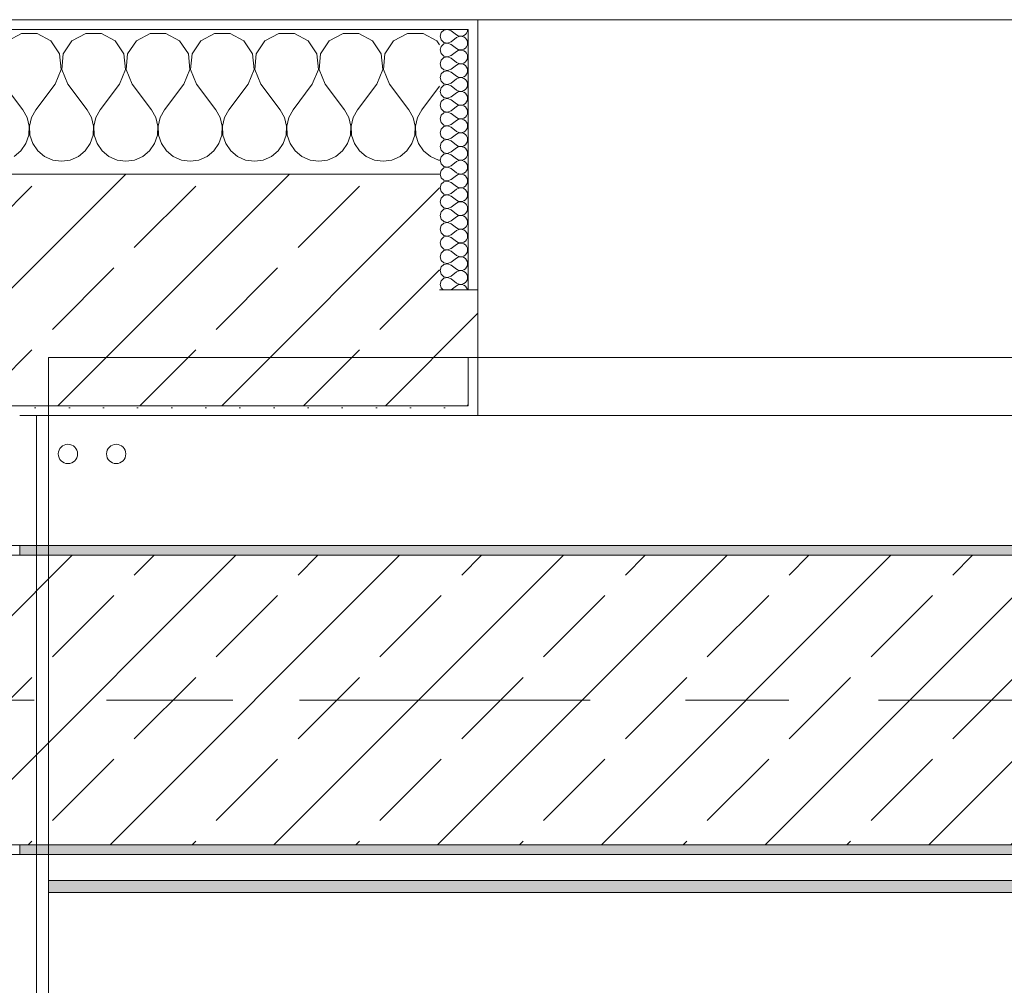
# Model space of a CAD drawing. Header units: metres. Extents: x -3.6 to 84.5, y -11 to 16.8.
# Tile 334 of 361: x 51.1 to 52.1, y 12.9 to 13.9. Entities that reach past the tile are written whole.
import ezdxf

# ---------------------------------------------------------------- set-up
doc = ezdxf.new("R2010")
doc.units = ezdxf.units.M
doc.header["$MEASUREMENT"] = 0
doc.linetypes.add('Achse', pattern=[0.2, 0.1, -0.05, 0, -0.05])
doc.linetypes.add('Strichlinie doppelt', pattern=[0.546806, 0.264583, -0.105833, 0.070556, -0.105833])
for name, color, linetype in [('451 - Universal.Achsen Raster', 7, 'Continuous'), ('604 - Struktur.Wand Aussen', 7, 'Continuous'), ('608 - Struktur.Träger', 7, 'Continuous'), ('801 - HKLSE.Heizung_ Klima_ Lüftung', 7, 'Continuous'), ('Neubau_606 - Struktur.Wand Innen Ausbau', 7, 'Continuous'), ('Neubau_653 - Abdeckung.TB Verkofferung', 7, 'Continuous')]:
    doc.layers.add(name, color=color, linetype=linetype)
pattern_1 = [(45, (0, 0), (-0.01767767, 0.01767767), [0, -0.025])]
pattern_2 = [(0, (0, 0), (0, 0.08660254), [0, -0.05]), (0, (0.025, 0.0433), (0, 0.08660254), [0, -0.05])]
pattern_3 = [(45, (0, 0), (-0.08485281, 0.08485281), []), (45, (-0.04243, 0.04243), (-0.08485281, 0.08485281), [0.09, -0.03])]

# ---------------------------------------------------------------- blocks, each defined once
blk = doc.blocks.new('*X30')
at = {"layer": '604 - Struktur.Wand Aussen', "color": 7, "linetype": 'Continuous', "lineweight": 5}
for p, q in [((51.0919, 13.8407), (51.0776, 13.833)), ((51.1081, 13.8407), (51.0919, 13.8407)), ((51.1224, 13.833), (51.1081, 13.8407)), ((51.1585, 13.8407), (51.1442, 13.833)), ((51.1748, 13.8407), (51.1585, 13.8407)), ((51.1891, 13.833), (51.1748, 13.8407)), ((51.2252, 13.8407), (51.2109, 13.833)), ((51.2415, 13.8407), (51.2252, 13.8407)), ((51.2558, 13.833), (51.2415, 13.8407)), ((51.2919, 13.8407), (51.2776, 13.833)), ((51.3081, 13.8407), (51.2919, 13.8407)), ((51.3224, 13.833), (51.3081, 13.8407)), ((51.3585, 13.8407), (51.3442, 13.833)), ((51.3748, 13.8407), (51.3585, 13.8407)), ((51.3891, 13.833), (51.3748, 13.8407)), ((51.4252, 13.8407), (51.4109, 13.833)), ((51.4415, 13.8407), (51.4252, 13.8407)), ((51.4558, 13.833), (51.4415, 13.8407)), ((51.4919, 13.8407), (51.4776, 13.833)), ((51.5081, 13.8407), (51.4919, 13.8407)), ((51.5224, 13.833), (51.5081, 13.8407)), ((51.1314, 13.8195), (51.1224, 13.833)), ((51.1442, 13.833), (51.1352, 13.8195)), ((51.1981, 13.8195), (51.1891, 13.833)), ((51.2109, 13.833), (51.2019, 13.8195)), ((51.2648, 13.8195), (51.2558, 13.833)), ((51.2776, 13.833), (51.2686, 13.8195)), ((51.3314, 13.8195), (51.3224, 13.833)), ((51.3442, 13.833), (51.3352, 13.8195)), ((51.3981, 13.8195), (51.3891, 13.833)), ((51.4109, 13.833), (51.4019, 13.8195)), ((51.4648, 13.8195), (51.4558, 13.833)), ((51.4776, 13.833), (51.4686, 13.8195)), ((51.525, 13.8291), (51.5224, 13.833)), ((51.133, 13.8033), (51.1314, 13.8195)), ((51.1352, 13.8195), (51.1337, 13.8033)), ((51.1996, 13.8033), (51.1981, 13.8195)), ((51.2019, 13.8195), (51.2004, 13.8033)), ((51.2663, 13.8033), (51.2648, 13.8195)), ((51.2686, 13.8195), (51.267, 13.8033)), ((51.333, 13.8033), (51.3314, 13.8195)), ((51.3352, 13.8195), (51.3337, 13.8033)), ((51.3996, 13.8033), (51.3981, 13.8195)), ((51.4019, 13.8195), (51.4004, 13.8033)), ((51.4663, 13.8033), (51.4648, 13.8195)), ((51.4686, 13.8195), (51.467, 13.8033)), ((51.1267, 13.7883), (51.133, 13.8033)), ((51.1337, 13.8033), (51.14, 13.7883)), ((51.1933, 13.7883), (51.1996, 13.8033)), ((51.2004, 13.8033), (51.2067, 13.7883)), ((51.26, 13.7883), (51.2663, 13.8033)), ((51.267, 13.8033), (51.2733, 13.7883)), ((51.3267, 13.7883), (51.333, 13.8033)), ((51.3337, 13.8033), (51.34, 13.7883)), ((51.3933, 13.7883), (51.3996, 13.8033)), ((51.4004, 13.8033), (51.4067, 13.7883)), ((51.46, 13.7883), (51.4663, 13.8033)), ((51.467, 13.8033), (51.4733, 13.7883)), ((51.0733, 13.7883), (51.0933, 13.7617)), ((51.1267, 13.7883), (51.1067, 13.7617)), ((51.14, 13.7883), (51.16, 13.7617)), ((51.1933, 13.7883), (51.1733, 13.7617)), ((51.2067, 13.7883), (51.2267, 13.7617)), ((51.26, 13.7883), (51.24, 13.7617)), ((51.2733, 13.7883), (51.2933, 13.7617)), ((51.3267, 13.7883), (51.3067, 13.7617)), ((51.34, 13.7883), (51.36, 13.7617)), ((51.3933, 13.7883), (51.3733, 13.7617)), ((51.4067, 13.7883), (51.4267, 13.7617)), ((51.46, 13.7883), (51.44, 13.7617)), ((51.4733, 13.7883), (51.4933, 13.7617)), ((51.525, 13.7861), (51.5067, 13.7617)), ((51.0978, 13.7536), (51.0933, 13.7617)), ((51.1067, 13.7617), (51.1022, 13.7536)), ((51.1645, 13.7536), (51.16, 13.7617)), ((51.1733, 13.7617), (51.1689, 13.7536)), ((51.2311, 13.7536), (51.2267, 13.7617)), ((51.24, 13.7617), (51.2355, 13.7536)), ((51.2978, 13.7536), (51.2933, 13.7617)), ((51.3067, 13.7617), (51.3022, 13.7536)), ((51.3645, 13.7536), (51.36, 13.7617)), ((51.3733, 13.7617), (51.3689, 13.7536)), ((51.4311, 13.7536), (51.4267, 13.7617)), ((51.44, 13.7617), (51.4355, 13.7536)), ((51.4978, 13.7536), (51.4933, 13.7617)), ((51.5067, 13.7617), (51.5022, 13.7536)), ((51.0999, 13.7447), (51.0978, 13.7536)), ((51.1022, 13.7536), (51.1001, 13.7447)), ((51.1665, 13.7447), (51.1645, 13.7536)), ((51.1689, 13.7536), (51.1668, 13.7447)), ((51.2332, 13.7447), (51.2311, 13.7536)), ((51.2355, 13.7536), (51.2335, 13.7447)), ((51.2999, 13.7447), (51.2978, 13.7536)), ((51.3022, 13.7536), (51.3001, 13.7447)), ((51.3665, 13.7447), (51.3645, 13.7536)), ((51.3689, 13.7536), (51.3668, 13.7447)), ((51.4332, 13.7447), (51.4311, 13.7536)), ((51.4355, 13.7536), (51.4335, 13.7447)), ((51.4999, 13.7447), (51.4978, 13.7536)), ((51.5022, 13.7536), (51.5001, 13.7447)), ((51.0994, 13.7355), (51.0999, 13.7447)), ((51.1001, 13.7447), (51.1006, 13.7355)), ((51.1661, 13.7355), (51.1665, 13.7447)), ((51.1668, 13.7447), (51.1672, 13.7355)), ((51.2328, 13.7355), (51.2332, 13.7447)), ((51.2335, 13.7447), (51.2339, 13.7355)), ((51.2994, 13.7355), (51.2999, 13.7447)), ((51.3001, 13.7447), (51.3006, 13.7355)), ((51.3661, 13.7355), (51.3665, 13.7447)), ((51.3668, 13.7447), (51.3672, 13.7355)), ((51.4328, 13.7355), (51.4332, 13.7447)), ((51.4335, 13.7447), (51.4339, 13.7355)), ((51.4994, 13.7355), (51.4999, 13.7447)), ((51.5001, 13.7447), (51.5006, 13.7355)), ((51.0913, 13.7192), (51.0965, 13.7268)), ((51.0965, 13.7268), (51.0994, 13.7355)), ((51.1006, 13.7355), (51.1035, 13.7268)), ((51.1035, 13.7268), (51.1087, 13.7192)), ((51.1579, 13.7192), (51.1631, 13.7268)), ((51.1631, 13.7268), (51.1661, 13.7355)), ((51.1672, 13.7355), (51.1702, 13.7268)), ((51.1702, 13.7268), (51.1754, 13.7192)), ((51.2246, 13.7192), (51.2298, 13.7268)), ((51.2298, 13.7268), (51.2328, 13.7355)), ((51.2339, 13.7355), (51.2369, 13.7268)), ((51.2369, 13.7268), (51.2421, 13.7192)), ((51.2913, 13.7192), (51.2965, 13.7268)), ((51.2965, 13.7268), (51.2994, 13.7355)), ((51.3006, 13.7355), (51.3035, 13.7268)), ((51.3035, 13.7268), (51.3087, 13.7192)), ((51.3579, 13.7192), (51.3631, 13.7268)), ((51.3631, 13.7268), (51.3661, 13.7355)), ((51.3672, 13.7355), (51.3702, 13.7268)), ((51.3702, 13.7268), (51.3754, 13.7192)), ((51.4246, 13.7192), (51.4298, 13.7268)), ((51.4298, 13.7268), (51.4328, 13.7355)), ((51.4339, 13.7355), (51.4369, 13.7268)), ((51.4369, 13.7268), (51.4421, 13.7192)), ((51.4913, 13.7192), (51.4965, 13.7268)), ((51.4965, 13.7268), (51.4994, 13.7355)), ((51.5006, 13.7355), (51.5035, 13.7268)), ((51.5035, 13.7268), (51.5087, 13.7192)), ((51.0842, 13.7133), (51.0913, 13.7192)), ((51.1087, 13.7192), (51.1158, 13.7133)), ((51.1509, 13.7133), (51.1579, 13.7192)), ((51.1754, 13.7192), (51.1825, 13.7133)), ((51.2175, 13.7133), (51.2246, 13.7192)), ((51.2421, 13.7192), (51.2491, 13.7133)), ((51.2842, 13.7133), (51.2913, 13.7192)), ((51.3087, 13.7192), (51.3158, 13.7133)), ((51.3509, 13.7133), (51.3579, 13.7192)), ((51.3754, 13.7192), (51.3825, 13.7133)), ((51.4175, 13.7133), (51.4246, 13.7192)), ((51.4421, 13.7192), (51.4491, 13.7133)), ((51.4842, 13.7133), (51.4913, 13.7192)), ((51.5087, 13.7192), (51.5158, 13.7133)), ((51.1158, 13.7133), (51.1242, 13.7096)), ((51.1242, 13.7096), (51.1333, 13.7083)), ((51.1333, 13.7083), (51.1424, 13.7096)), ((51.1424, 13.7096), (51.1509, 13.7133)), ((51.1825, 13.7133), (51.1909, 13.7096)), ((51.1909, 13.7096), (51.2, 13.7083)), ((51.2, 13.7083), (51.2091, 13.7096)), ((51.2091, 13.7096), (51.2175, 13.7133)), ((51.2491, 13.7133), (51.2576, 13.7096)), ((51.2576, 13.7096), (51.2667, 13.7083)), ((51.2667, 13.7083), (51.2758, 13.7096)), ((51.2758, 13.7096), (51.2842, 13.7133)), ((51.3158, 13.7133), (51.3242, 13.7096)), ((51.3242, 13.7096), (51.3333, 13.7083)), ((51.3333, 13.7083), (51.3424, 13.7096)), ((51.3424, 13.7096), (51.3509, 13.7133)), ((51.3825, 13.7133), (51.3909, 13.7096)), ((51.3909, 13.7096), (51.4, 13.7083)), ((51.4, 13.7083), (51.4091, 13.7096)), ((51.4091, 13.7096), (51.4175, 13.7133)), ((51.4491, 13.7133), (51.4576, 13.7096)), ((51.4576, 13.7096), (51.4667, 13.7083)), ((51.4667, 13.7083), (51.4758, 13.7096)), ((51.4758, 13.7096), (51.4842, 13.7133)), ((51.5158, 13.7133), (51.5242, 13.7096)), ((51.5242, 13.7096), (51.525, 13.7095))]:
    blk.add_line(p, q, dxfattribs=at)
blk = doc.blocks.new('*X60')
at = {"layer": '604 - Struktur.Wand Aussen', "color": 7, "linetype": 'Continuous', "lineweight": 5}
for p, q in [((51.5268, 13.8416), (51.5257, 13.8379)), ((51.5297, 13.8442), (51.5268, 13.8416)), ((51.5335, 13.845), (51.5297, 13.8442)), ((51.5371, 13.8436), (51.5335, 13.845)), ((51.5371, 13.8436), (51.5429, 13.8393)), ((51.5429, 13.8393), (51.5446, 13.8383)), ((51.5485, 13.838), (51.5503, 13.8386)), ((51.5503, 13.8386), (51.552, 13.8397)), ((51.552, 13.8397), (51.5532, 13.8412)), ((51.5532, 13.8412), (51.554, 13.843)), ((51.554, 13.843), (51.5543, 13.845)), ((51.5257, 13.8379), (51.5268, 13.8341)), ((51.5268, 13.8341), (51.5297, 13.8315)), ((51.5297, 13.83), (51.5268, 13.8273)), ((51.5297, 13.8315), (51.5335, 13.8307)), ((51.5335, 13.8307), (51.5297, 13.83)), ((51.5335, 13.8307), (51.5371, 13.8321)), ((51.5371, 13.8293), (51.5335, 13.8307)), ((51.5371, 13.8321), (51.5429, 13.8364)), ((51.5371, 13.8293), (51.5429, 13.825)), ((51.5446, 13.8374), (51.5429, 13.8364)), ((51.5446, 13.8383), (51.5465, 13.8379)), ((51.5465, 13.8378), (51.5446, 13.8374)), ((51.5465, 13.8379), (51.5485, 13.838)), ((51.5485, 13.8377), (51.5465, 13.8378)), ((51.5503, 13.8371), (51.5485, 13.8377)), ((51.552, 13.836), (51.5503, 13.8371)), ((51.5532, 13.8345), (51.552, 13.836)), ((51.554, 13.8327), (51.5532, 13.8345)), ((51.5532, 13.827), (51.554, 13.8288)), ((51.5543, 13.8307), (51.554, 13.8327)), ((51.554, 13.8288), (51.5543, 13.8307)), ((51.5268, 13.8273), (51.5257, 13.8236)), ((51.5257, 13.8236), (51.5268, 13.8198)), ((51.5268, 13.8198), (51.5297, 13.8172)), ((51.5371, 13.8179), (51.5429, 13.8221)), ((51.5429, 13.825), (51.5446, 13.824)), ((51.5446, 13.8231), (51.5429, 13.8221)), ((51.5446, 13.824), (51.5465, 13.8236)), ((51.5465, 13.8235), (51.5446, 13.8231)), ((51.5465, 13.8236), (51.5485, 13.8237)), ((51.5485, 13.8234), (51.5465, 13.8235)), ((51.5485, 13.8237), (51.5503, 13.8243)), ((51.5503, 13.8228), (51.5485, 13.8234)), ((51.5503, 13.8243), (51.552, 13.8254)), ((51.552, 13.8217), (51.5503, 13.8228)), ((51.552, 13.8254), (51.5532, 13.827)), ((51.5532, 13.8202), (51.552, 13.8217)), ((51.554, 13.8184), (51.5532, 13.8202)), ((51.5543, 13.8164), (51.554, 13.8184)), ((51.5268, 13.813), (51.5257, 13.8093)), ((51.5257, 13.8093), (51.5268, 13.8055)), ((51.5297, 13.8157), (51.5268, 13.813)), ((51.5297, 13.8172), (51.5335, 13.8165)), ((51.5335, 13.8164), (51.5297, 13.8157)), ((51.5335, 13.8165), (51.5371, 13.8179)), ((51.5371, 13.815), (51.5335, 13.8164)), ((51.5371, 13.815), (51.5429, 13.8107)), ((51.5429, 13.8107), (51.5446, 13.8098)), ((51.5446, 13.8088), (51.5429, 13.8079)), ((51.5446, 13.8098), (51.5465, 13.8093)), ((51.5465, 13.8093), (51.5446, 13.8088)), ((51.5465, 13.8093), (51.5485, 13.8094)), ((51.5485, 13.8092), (51.5465, 13.8093)), ((51.5485, 13.8094), (51.5503, 13.81)), ((51.5503, 13.8085), (51.5485, 13.8092)), ((51.5503, 13.81), (51.552, 13.8112)), ((51.552, 13.8074), (51.5503, 13.8085)), ((51.552, 13.8112), (51.5532, 13.8127)), ((51.5532, 13.8127), (51.554, 13.8145)), ((51.554, 13.8145), (51.5543, 13.8164)), ((51.5268, 13.7988), (51.5257, 13.795)), ((51.5268, 13.8055), (51.5297, 13.8029)), ((51.5297, 13.8014), (51.5268, 13.7988)), ((51.5297, 13.8029), (51.5335, 13.8022)), ((51.5335, 13.8021), (51.5297, 13.8014)), ((51.5335, 13.8022), (51.5371, 13.8036)), ((51.5371, 13.8007), (51.5335, 13.8021)), ((51.5371, 13.8036), (51.5429, 13.8079)), ((51.5371, 13.8007), (51.5429, 13.7964)), ((51.5532, 13.8059), (51.552, 13.8074)), ((51.552, 13.7969), (51.5532, 13.7984)), ((51.554, 13.8041), (51.5532, 13.8059)), ((51.5532, 13.7984), (51.554, 13.8002)), ((51.5543, 13.8021), (51.554, 13.8041)), ((51.554, 13.8002), (51.5543, 13.8021)), ((51.5257, 13.795), (51.5268, 13.7912)), ((51.5268, 13.7912), (51.5297, 13.7886)), ((51.5297, 13.7886), (51.5335, 13.7879)), ((51.5335, 13.7878), (51.5297, 13.7871)), ((51.5335, 13.7879), (51.5371, 13.7893)), ((51.5371, 13.7864), (51.5335, 13.7878)), ((51.5371, 13.7893), (51.5429, 13.7936)), ((51.5429, 13.7964), (51.5446, 13.7955)), ((51.5446, 13.7945), (51.5429, 13.7936)), ((51.5446, 13.7955), (51.5465, 13.795)), ((51.5465, 13.795), (51.5446, 13.7945)), ((51.5465, 13.795), (51.5485, 13.7951)), ((51.5485, 13.7949), (51.5465, 13.795)), ((51.5485, 13.7951), (51.5503, 13.7958)), ((51.5503, 13.7942), (51.5485, 13.7949)), ((51.5503, 13.7958), (51.552, 13.7969)), ((51.552, 13.7931), (51.5503, 13.7942)), ((51.5532, 13.7916), (51.552, 13.7931)), ((51.554, 13.7898), (51.5532, 13.7916)), ((51.5543, 13.7879), (51.554, 13.7898)), ((51.554, 13.7859), (51.5543, 13.7879)), ((51.5268, 13.7845), (51.5257, 13.7807)), ((51.5257, 13.7807), (51.5268, 13.777)), ((51.5297, 13.7871), (51.5268, 13.7845)), ((51.5371, 13.7864), (51.5429, 13.7821)), ((51.5371, 13.775), (51.5429, 13.7793)), ((51.5429, 13.7821), (51.5446, 13.7812)), ((51.5446, 13.7802), (51.5429, 13.7793)), ((51.5446, 13.7812), (51.5465, 13.7807)), ((51.5465, 13.7807), (51.5446, 13.7802)), ((51.5465, 13.7807), (51.5485, 13.7808)), ((51.5485, 13.7806), (51.5465, 13.7807)), ((51.5485, 13.7808), (51.5503, 13.7815)), ((51.5503, 13.78), (51.5485, 13.7806)), ((51.5503, 13.7815), (51.552, 13.7826)), ((51.552, 13.7788), (51.5503, 13.78)), ((51.552, 13.7826), (51.5532, 13.7841)), ((51.5532, 13.7773), (51.552, 13.7788)), ((51.5532, 13.7841), (51.554, 13.7859)), ((51.5268, 13.7702), (51.5257, 13.7664)), ((51.5268, 13.777), (51.5297, 13.7743)), ((51.5297, 13.7728), (51.5268, 13.7702)), ((51.5297, 13.7743), (51.5335, 13.7736)), ((51.5335, 13.7735), (51.5297, 13.7728)), ((51.5335, 13.7736), (51.5371, 13.775)), ((51.5371, 13.7721), (51.5335, 13.7735)), ((51.5371, 13.7721), (51.5429, 13.7679)), ((51.5429, 13.7679), (51.5446, 13.7669)), ((51.5485, 13.7666), (51.5503, 13.7672)), ((51.5503, 13.7672), (51.552, 13.7683)), ((51.552, 13.7683), (51.5532, 13.7698)), ((51.554, 13.7755), (51.5532, 13.7773)), ((51.5532, 13.7698), (51.554, 13.7716)), ((51.5543, 13.7736), (51.554, 13.7755)), ((51.554, 13.7716), (51.5543, 13.7736)), ((51.5257, 13.7664), (51.5268, 13.7627)), ((51.5268, 13.7627), (51.5297, 13.76)), ((51.5297, 13.7585), (51.5268, 13.7559)), ((51.5297, 13.76), (51.5335, 13.7593)), ((51.5335, 13.7593), (51.5297, 13.7585)), ((51.5335, 13.7593), (51.5371, 13.7607)), ((51.5371, 13.7579), (51.5335, 13.7593)), ((51.5371, 13.7607), (51.5429, 13.765)), ((51.5371, 13.7579), (51.5429, 13.7536)), ((51.5446, 13.766), (51.5429, 13.765)), ((51.5446, 13.7669), (51.5465, 13.7665)), ((51.5465, 13.7664), (51.5446, 13.766)), ((51.5465, 13.7665), (51.5485, 13.7666)), ((51.5485, 13.7663), (51.5465, 13.7664)), ((51.5503, 13.7657), (51.5485, 13.7663)), ((51.552, 13.7646), (51.5503, 13.7657)), ((51.5532, 13.763), (51.552, 13.7646)), ((51.554, 13.7612), (51.5532, 13.763)), ((51.5532, 13.7555), (51.554, 13.7573)), ((51.5543, 13.7593), (51.554, 13.7612)), ((51.554, 13.7573), (51.5543, 13.7593)), ((51.5268, 13.7559), (51.5257, 13.7521)), ((51.5257, 13.7521), (51.5268, 13.7484)), ((51.5268, 13.7484), (51.5297, 13.7458)), ((51.5371, 13.7464), (51.5429, 13.7507)), ((51.5429, 13.7536), (51.5446, 13.7526)), ((51.5446, 13.7517), (51.5429, 13.7507)), ((51.5446, 13.7526), (51.5465, 13.7522)), ((51.5465, 13.7521), (51.5446, 13.7517)), ((51.5465, 13.7522), (51.5485, 13.7523)), ((51.5485, 13.752), (51.5465, 13.7521)), ((51.5485, 13.7523), (51.5503, 13.7529)), ((51.5503, 13.7514), (51.5485, 13.752)), ((51.5503, 13.7529), (51.552, 13.754)), ((51.552, 13.7503), (51.5503, 13.7514)), ((51.552, 13.754), (51.5532, 13.7555)), ((51.5532, 13.7488), (51.552, 13.7503)), ((51.554, 13.747), (51.5532, 13.7488)), ((51.5543, 13.745), (51.554, 13.747)), ((51.5268, 13.7416), (51.5257, 13.7379)), ((51.5257, 13.7379), (51.5268, 13.7341)), ((51.5297, 13.7442), (51.5268, 13.7416)), ((51.5297, 13.7458), (51.5335, 13.745)), ((51.5335, 13.745), (51.5297, 13.7442)), ((51.5335, 13.745), (51.5371, 13.7464)), ((51.5371, 13.7436), (51.5335, 13.745)), ((51.5371, 13.7436), (51.5429, 13.7393)), ((51.5429, 13.7393), (51.5446, 13.7383)), ((51.5446, 13.7374), (51.5429, 13.7364)), ((51.5446, 13.7383), (51.5465, 13.7379)), ((51.5465, 13.7378), (51.5446, 13.7374)), ((51.5465, 13.7379), (51.5485, 13.738)), ((51.5485, 13.7377), (51.5465, 13.7378)), ((51.5485, 13.738), (51.5503, 13.7386)), ((51.5503, 13.7371), (51.5485, 13.7377)), ((51.5503, 13.7386), (51.552, 13.7397)), ((51.552, 13.736), (51.5503, 13.7371)), ((51.552, 13.7397), (51.5532, 13.7412)), ((51.5532, 13.7412), (51.554, 13.743)), ((51.554, 13.743), (51.5543, 13.745)), ((51.5268, 13.7273), (51.5257, 13.7236)), ((51.5268, 13.7341), (51.5297, 13.7315)), ((51.5297, 13.73), (51.5268, 13.7273)), ((51.5297, 13.7315), (51.5335, 13.7307)), ((51.5335, 13.7307), (51.5297, 13.73)), ((51.5335, 13.7307), (51.5371, 13.7321)), ((51.5371, 13.7293), (51.5335, 13.7307)), ((51.5371, 13.7321), (51.5429, 13.7364)), ((51.5371, 13.7293), (51.5429, 13.725)), ((51.5532, 13.7345), (51.552, 13.736)), ((51.552, 13.7254), (51.5532, 13.727)), ((51.554, 13.7327), (51.5532, 13.7345)), ((51.5532, 13.727), (51.554, 13.7288)), ((51.5543, 13.7307), (51.554, 13.7327)), ((51.554, 13.7288), (51.5543, 13.7307)), ((51.5257, 13.7236), (51.5268, 13.7198)), ((51.5268, 13.7198), (51.5297, 13.7172)), ((51.5297, 13.7172), (51.5335, 13.7165)), ((51.5335, 13.7164), (51.5297, 13.7157)), ((51.5335, 13.7165), (51.5371, 13.7179)), ((51.5371, 13.715), (51.5335, 13.7164)), ((51.5371, 13.7179), (51.5429, 13.7221)), ((51.5429, 13.725), (51.5446, 13.724)), ((51.5446, 13.7231), (51.5429, 13.7221)), ((51.5446, 13.724), (51.5465, 13.7236)), ((51.5465, 13.7235), (51.5446, 13.7231)), ((51.5465, 13.7236), (51.5485, 13.7237)), ((51.5485, 13.7234), (51.5465, 13.7235)), ((51.5485, 13.7237), (51.5503, 13.7243)), ((51.5503, 13.7228), (51.5485, 13.7234)), ((51.5503, 13.7243), (51.552, 13.7254)), ((51.552, 13.7217), (51.5503, 13.7228)), ((51.5532, 13.7202), (51.552, 13.7217)), ((51.554, 13.7184), (51.5532, 13.7202)), ((51.5543, 13.7164), (51.554, 13.7184)), ((51.554, 13.7145), (51.5543, 13.7164)), ((51.5268, 13.713), (51.5257, 13.7093)), ((51.5257, 13.7093), (51.5268, 13.7055)), ((51.5297, 13.7157), (51.5268, 13.713)), ((51.5371, 13.715), (51.5429, 13.7107)), ((51.5371, 13.7036), (51.5429, 13.7079)), ((51.5429, 13.7107), (51.5446, 13.7098)), ((51.5446, 13.7088), (51.5429, 13.7079)), ((51.5446, 13.7098), (51.5465, 13.7093)), ((51.5465, 13.7093), (51.5446, 13.7088)), ((51.5465, 13.7093), (51.5485, 13.7094)), ((51.5485, 13.7092), (51.5465, 13.7093)), ((51.5485, 13.7094), (51.5503, 13.71)), ((51.5503, 13.7085), (51.5485, 13.7092)), ((51.5503, 13.71), (51.552, 13.7112)), ((51.552, 13.7074), (51.5503, 13.7085)), ((51.552, 13.7112), (51.5532, 13.7127)), ((51.5532, 13.7059), (51.552, 13.7074)), ((51.5532, 13.7127), (51.554, 13.7145)), ((51.5268, 13.6988), (51.5257, 13.695)), ((51.5268, 13.7055), (51.5297, 13.7029)), ((51.5297, 13.7014), (51.5268, 13.6988)), ((51.5297, 13.7029), (51.5335, 13.7022)), ((51.5335, 13.7021), (51.5297, 13.7014)), ((51.5335, 13.7022), (51.5371, 13.7036)), ((51.5371, 13.7007), (51.5335, 13.7021)), ((51.5371, 13.7007), (51.5429, 13.6964)), ((51.5429, 13.6964), (51.5446, 13.6955)), ((51.5485, 13.6951), (51.5503, 13.6958)), ((51.5503, 13.6958), (51.552, 13.6969)), ((51.552, 13.6969), (51.5532, 13.6984)), ((51.554, 13.7041), (51.5532, 13.7059)), ((51.5532, 13.6984), (51.554, 13.7002)), ((51.5543, 13.7021), (51.554, 13.7041)), ((51.554, 13.7002), (51.5543, 13.7021)), ((51.5257, 13.695), (51.5268, 13.6912)), ((51.5268, 13.6912), (51.5297, 13.6886)), ((51.5297, 13.6871), (51.5268, 13.6845)), ((51.5297, 13.6886), (51.5335, 13.6879)), ((51.5335, 13.6878), (51.5297, 13.6871)), ((51.5335, 13.6879), (51.5371, 13.6893)), ((51.5371, 13.6864), (51.5335, 13.6878)), ((51.5371, 13.6893), (51.5429, 13.6936)), ((51.5371, 13.6864), (51.5429, 13.6821)), ((51.5446, 13.6945), (51.5429, 13.6936)), ((51.5446, 13.6955), (51.5465, 13.695)), ((51.5465, 13.695), (51.5446, 13.6945)), ((51.5465, 13.695), (51.5485, 13.6951)), ((51.5485, 13.6949), (51.5465, 13.695)), ((51.5503, 13.6942), (51.5485, 13.6949)), ((51.552, 13.6931), (51.5503, 13.6942)), ((51.5532, 13.6916), (51.552, 13.6931)), ((51.554, 13.6898), (51.5532, 13.6916)), ((51.5532, 13.6841), (51.554, 13.6859)), ((51.5543, 13.6879), (51.554, 13.6898)), ((51.554, 13.6859), (51.5543, 13.6879)), ((51.5268, 13.6845), (51.5257, 13.6807)), ((51.5257, 13.6807), (51.5268, 13.677)), ((51.5268, 13.677), (51.5297, 13.6743)), ((51.5371, 13.675), (51.5429, 13.6793)), ((51.5429, 13.6821), (51.5446, 13.6812)), ((51.5446, 13.6802), (51.5429, 13.6793)), ((51.5446, 13.6812), (51.5465, 13.6807)), ((51.5465, 13.6807), (51.5446, 13.6802)), ((51.5465, 13.6807), (51.5485, 13.6808)), ((51.5485, 13.6806), (51.5465, 13.6807)), ((51.5485, 13.6808), (51.5503, 13.6815)), ((51.5503, 13.68), (51.5485, 13.6806)), ((51.5503, 13.6815), (51.552, 13.6826)), ((51.552, 13.6788), (51.5503, 13.68)), ((51.552, 13.6826), (51.5532, 13.6841)), ((51.5532, 13.6773), (51.552, 13.6788)), ((51.554, 13.6755), (51.5532, 13.6773)), ((51.5543, 13.6736), (51.554, 13.6755)), ((51.5268, 13.6702), (51.5257, 13.6664)), ((51.5257, 13.6664), (51.5268, 13.6627)), ((51.5297, 13.6728), (51.5268, 13.6702)), ((51.5297, 13.6743), (51.5335, 13.6736)), ((51.5335, 13.6735), (51.5297, 13.6728)), ((51.5335, 13.6736), (51.5371, 13.675)), ((51.5371, 13.6721), (51.5335, 13.6735)), ((51.5371, 13.6721), (51.5429, 13.6679)), ((51.5429, 13.6679), (51.5446, 13.6669)), ((51.5446, 13.666), (51.5429, 13.665)), ((51.5446, 13.6669), (51.5465, 13.6665)), ((51.5465, 13.6664), (51.5446, 13.666)), ((51.5465, 13.6665), (51.5485, 13.6666)), ((51.5485, 13.6663), (51.5465, 13.6664)), ((51.5485, 13.6666), (51.5503, 13.6672)), ((51.5503, 13.6657), (51.5485, 13.6663)), ((51.5503, 13.6672), (51.552, 13.6683)), ((51.552, 13.6646), (51.5503, 13.6657)), ((51.552, 13.6683), (51.5532, 13.6698)), ((51.5532, 13.6698), (51.554, 13.6716)), ((51.554, 13.6716), (51.5543, 13.6736)), ((51.5268, 13.6559), (51.5257, 13.6521)), ((51.5268, 13.6627), (51.5297, 13.66)), ((51.5297, 13.6585), (51.5268, 13.6559)), ((51.5297, 13.66), (51.5335, 13.6593)), ((51.5335, 13.6593), (51.5297, 13.6585)), ((51.5335, 13.6593), (51.5371, 13.6607)), ((51.5371, 13.6579), (51.5335, 13.6593)), ((51.5371, 13.6607), (51.5429, 13.665)), ((51.5371, 13.6579), (51.5429, 13.6536)), ((51.5532, 13.663), (51.552, 13.6646)), ((51.552, 13.654), (51.5532, 13.6555)), ((51.554, 13.6612), (51.5532, 13.663)), ((51.5532, 13.6555), (51.554, 13.6573)), ((51.5543, 13.6593), (51.554, 13.6612)), ((51.554, 13.6573), (51.5543, 13.6593)), ((51.5257, 13.6521), (51.5268, 13.6484)), ((51.5268, 13.6484), (51.5297, 13.6458)), ((51.5297, 13.6458), (51.5335, 13.645)), ((51.5335, 13.645), (51.5297, 13.6442)), ((51.5335, 13.645), (51.5371, 13.6464)), ((51.5371, 13.6436), (51.5335, 13.645)), ((51.5371, 13.6464), (51.5429, 13.6507)), ((51.5429, 13.6536), (51.5446, 13.6526)), ((51.5446, 13.6517), (51.5429, 13.6507)), ((51.5446, 13.6526), (51.5465, 13.6522)), ((51.5465, 13.6521), (51.5446, 13.6517)), ((51.5465, 13.6522), (51.5485, 13.6523)), ((51.5485, 13.652), (51.5465, 13.6521)), ((51.5485, 13.6523), (51.5503, 13.6529)), ((51.5503, 13.6514), (51.5485, 13.652)), ((51.5503, 13.6529), (51.552, 13.654)), ((51.552, 13.6503), (51.5503, 13.6514)), ((51.5532, 13.6488), (51.552, 13.6503)), ((51.554, 13.647), (51.5532, 13.6488)), ((51.5543, 13.645), (51.554, 13.647)), ((51.554, 13.643), (51.5543, 13.645)), ((51.5268, 13.6416), (51.5257, 13.6379)), ((51.5257, 13.6379), (51.5268, 13.6341)), ((51.5297, 13.6442), (51.5268, 13.6416)), ((51.5371, 13.6436), (51.5429, 13.6393)), ((51.5371, 13.6321), (51.5429, 13.6364)), ((51.5429, 13.6393), (51.5446, 13.6383)), ((51.5446, 13.6374), (51.5429, 13.6364)), ((51.5446, 13.6383), (51.5465, 13.6379)), ((51.5465, 13.6378), (51.5446, 13.6374)), ((51.5465, 13.6379), (51.5485, 13.638)), ((51.5485, 13.6377), (51.5465, 13.6378)), ((51.5485, 13.638), (51.5503, 13.6386)), ((51.5503, 13.6371), (51.5485, 13.6377)), ((51.5503, 13.6386), (51.552, 13.6397)), ((51.552, 13.636), (51.5503, 13.6371)), ((51.552, 13.6397), (51.5532, 13.6412)), ((51.5532, 13.6345), (51.552, 13.636)), ((51.5532, 13.6412), (51.554, 13.643)), ((51.5268, 13.6273), (51.5257, 13.6236)), ((51.5268, 13.6341), (51.5297, 13.6315)), ((51.5297, 13.63), (51.5268, 13.6273)), ((51.5297, 13.6315), (51.5335, 13.6307)), ((51.5335, 13.6307), (51.5297, 13.63)), ((51.5335, 13.6307), (51.5371, 13.6321)), ((51.5371, 13.6293), (51.5335, 13.6307)), ((51.5371, 13.6293), (51.5429, 13.625)), ((51.5429, 13.625), (51.5446, 13.624)), ((51.5485, 13.6237), (51.5503, 13.6243)), ((51.5503, 13.6243), (51.552, 13.6254)), ((51.552, 13.6254), (51.5532, 13.627)), ((51.554, 13.6327), (51.5532, 13.6345)), ((51.5532, 13.627), (51.554, 13.6288)), ((51.5543, 13.6307), (51.554, 13.6327)), ((51.554, 13.6288), (51.5543, 13.6307)), ((51.5257, 13.6236), (51.5268, 13.6198)), ((51.5268, 13.6198), (51.5297, 13.6172)), ((51.5297, 13.6157), (51.5268, 13.613)), ((51.5297, 13.6172), (51.5335, 13.6165)), ((51.5335, 13.6164), (51.5297, 13.6157)), ((51.5335, 13.6165), (51.5371, 13.6179)), ((51.5371, 13.615), (51.5335, 13.6164)), ((51.5371, 13.6179), (51.5429, 13.6221)), ((51.5371, 13.615), (51.5429, 13.6107)), ((51.5446, 13.6231), (51.5429, 13.6221)), ((51.5446, 13.624), (51.5465, 13.6236)), ((51.5465, 13.6235), (51.5446, 13.6231)), ((51.5465, 13.6236), (51.5485, 13.6237)), ((51.5485, 13.6234), (51.5465, 13.6235)), ((51.5503, 13.6228), (51.5485, 13.6234)), ((51.552, 13.6217), (51.5503, 13.6228)), ((51.5532, 13.6202), (51.552, 13.6217)), ((51.554, 13.6184), (51.5532, 13.6202)), ((51.5532, 13.6127), (51.554, 13.6145)), ((51.5543, 13.6164), (51.554, 13.6184)), ((51.554, 13.6145), (51.5543, 13.6164)), ((51.5268, 13.613), (51.5257, 13.6093)), ((51.5257, 13.6093), (51.5268, 13.6055)), ((51.5268, 13.6055), (51.5297, 13.6029)), ((51.5371, 13.6036), (51.5429, 13.6079)), ((51.5429, 13.6107), (51.5446, 13.6098)), ((51.5446, 13.6088), (51.5429, 13.6079)), ((51.5446, 13.6098), (51.5465, 13.6093)), ((51.5465, 13.6093), (51.5446, 13.6088)), ((51.5465, 13.6093), (51.5485, 13.6094)), ((51.5485, 13.6092), (51.5465, 13.6093)), ((51.5485, 13.6094), (51.5503, 13.61)), ((51.5503, 13.6085), (51.5485, 13.6092)), ((51.5503, 13.61), (51.552, 13.6112)), ((51.552, 13.6074), (51.5503, 13.6085)), ((51.552, 13.6112), (51.5532, 13.6127)), ((51.5532, 13.6059), (51.552, 13.6074)), ((51.554, 13.6041), (51.5532, 13.6059)), ((51.5543, 13.6021), (51.554, 13.6041)), ((51.5268, 13.5988), (51.5257, 13.595)), ((51.5257, 13.595), (51.5268, 13.5912)), ((51.5297, 13.6014), (51.5268, 13.5988)), ((51.5297, 13.6029), (51.5335, 13.6022)), ((51.5335, 13.6021), (51.5297, 13.6014)), ((51.5335, 13.6022), (51.5371, 13.6036)), ((51.5371, 13.6007), (51.5335, 13.6021)), ((51.5371, 13.6007), (51.5429, 13.5964)), ((51.5429, 13.5964), (51.5446, 13.5955)), ((51.5446, 13.5945), (51.5429, 13.5936)), ((51.5446, 13.5955), (51.5465, 13.595)), ((51.5465, 13.595), (51.5446, 13.5945)), ((51.5465, 13.595), (51.5485, 13.5951)), ((51.5485, 13.5949), (51.5465, 13.595)), ((51.5485, 13.5951), (51.5503, 13.5958)), ((51.5503, 13.5942), (51.5485, 13.5949)), ((51.5503, 13.5958), (51.552, 13.5969)), ((51.552, 13.5931), (51.5503, 13.5942)), ((51.552, 13.5969), (51.5532, 13.5984)), ((51.5532, 13.5984), (51.554, 13.6002)), ((51.554, 13.6002), (51.5543, 13.6021)), ((51.5268, 13.5845), (51.5257, 13.5807)), ((51.5268, 13.5912), (51.5297, 13.5886)), ((51.5297, 13.5871), (51.5268, 13.5845)), ((51.5297, 13.5886), (51.5335, 13.5879)), ((51.5335, 13.5878), (51.5297, 13.5871)), ((51.5335, 13.5879), (51.5371, 13.5893)), ((51.5371, 13.5864), (51.5335, 13.5878)), ((51.5371, 13.5893), (51.5429, 13.5936)), ((51.5371, 13.5864), (51.5429, 13.5821)), ((51.5532, 13.5916), (51.552, 13.5931)), ((51.552, 13.5826), (51.5532, 13.5841)), ((51.554, 13.5898), (51.5532, 13.5916)), ((51.5532, 13.5841), (51.554, 13.5859)), ((51.5543, 13.5879), (51.554, 13.5898)), ((51.554, 13.5859), (51.5543, 13.5879)), ((51.5257, 13.5807), (51.5268, 13.577)), ((51.5268, 13.577), (51.5289, 13.575)), ((51.5371, 13.575), (51.5429, 13.5793)), ((51.5429, 13.5821), (51.5446, 13.5812)), ((51.5446, 13.5802), (51.5429, 13.5793)), ((51.5446, 13.5812), (51.5465, 13.5807)), ((51.5465, 13.5807), (51.5446, 13.5802)), ((51.5465, 13.5807), (51.5485, 13.5808)), ((51.5485, 13.5806), (51.5465, 13.5807)), ((51.5485, 13.5808), (51.5503, 13.5815)), ((51.5503, 13.58), (51.5485, 13.5806)), ((51.5503, 13.5815), (51.552, 13.5826)), ((51.552, 13.5788), (51.5503, 13.58)), ((51.5532, 13.5773), (51.552, 13.5788)), ((51.554, 13.5755), (51.5532, 13.5773)), ((51.5541, 13.575), (51.554, 13.5755))]:
    blk.add_line(p, q, dxfattribs=at)

msp = doc.modelspace()

# ---------------------------------------------------------------- hatches: boundary and pattern name
at = {"layer": '604 - Struktur.Wand Aussen', "linetype": 'Continuous', "lineweight": 0, "true_color": 0x000000}
h = msp.add_hatch(dxfattribs=at)
h.set_pattern_fill('Verputz_0001', color=18, style=0, pattern_type=2)
h.set_pattern_definition(pattern_2)
h.paths.add_polyline_path([(51.555, 13.855), (50.262, 13.855), (50.262, 13.845), (51.555, 13.845)])
h = msp.add_hatch(dxfattribs=at)
h.set_pattern_fill('Verputz_0001', color=18, style=0, pattern_type=2)
h.set_pattern_definition(pattern_2)
h.paths.add_polyline_path([(51.555, 13.855), (51.555, 13.575), (51.565, 13.575), (51.565, 13.855)])
h = msp.add_hatch(dxfattribs=at)
h.set_pattern_fill('Beton__Stahlbeton_0001', color=18, style=0, pattern_type=2)
h.set_pattern_definition(pattern_3)
h.paths.add_polyline_path([(50.252, 13.695), (50.252, 13.61), (50.262, 13.61), (50.262, 13.455), (51.555, 13.455), (51.555, 13.505), (51.565, 13.505), (51.565, 13.575), (51.555, 13.575), (51.525, 13.575), (51.525, 13.695)])
h = msp.add_hatch(dxfattribs=at)
h.set_pattern_fill('Gips_0001', color=18, style=0, pattern_type=2)
h.set_pattern_definition(pattern_1)
h.paths.add_polyline_path([(51.555, 13.445), (51.565, 13.445), (51.565, 13.505), (51.555, 13.505)])
h = msp.add_hatch(dxfattribs=at)
h.set_pattern_fill('Gips_0001', color=18, style=0, pattern_type=2)
h.set_pattern_definition(pattern_1)
h.paths.add_polyline_path([(51.09, 13.455), (51.09, 13.445), (51.555, 13.445), (51.555, 13.455)])
at = {"layer": '608 - Struktur.Träger', "linetype": 'Continuous', "lineweight": 0, "true_color": 0x000000}
h = msp.add_hatch(dxfattribs=at)
h.set_pattern_fill('Gips_0001', color=18, style=0, pattern_type=2)
h.set_pattern_definition(pattern_1)
h.paths.add_polyline_path([(51.09, 13.31), (51.09, 13.3), (54.37, 13.3), (54.37, 13.31)])
h = msp.add_hatch(dxfattribs=at)
h.set_pattern_fill('Beton__Stahlbeton_0001', color=18, style=0, pattern_type=2)
h.set_pattern_definition(pattern_3)
h.paths.add_polyline_path([(50.78, 13), (51.09, 13), (54.37, 13), (54.69, 13), (57.97, 13), (58.29, 13), (61.57, 13), (61.88, 13), (61.88, 13.3), (61.57, 13.3), (58.29, 13.3), (57.97, 13.3), (54.69, 13.3), (54.37, 13.3), (51.09, 13.3), (50.78, 13.3)])
h = msp.add_hatch(dxfattribs=at)
h.set_pattern_fill('Gips_0001', color=18, style=0, pattern_type=2)
h.set_pattern_definition(pattern_1)
h.paths.add_polyline_path([(51.09, 13), (51.09, 12.99), (54.37, 12.99), (54.37, 13)])
at = {"layer": 'Neubau_606 - Struktur.Wand Innen Ausbau', "linetype": 'Continuous', "lineweight": 0, "true_color": 0x000000}
h = msp.add_hatch(dxfattribs=at)
h.set_pattern_fill('Gips_0001', color=18, style=0, pattern_type=2)
h.set_pattern_definition(pattern_1)
h.paths.add_polyline_path([(51.12, 12.7025), (51.12, 13.445), (51.1075, 13.445), (51.1075, 12.7025)])
at = {"layer": 'Neubau_653 - Abdeckung.TB Verkofferung', "linetype": 'Continuous', "lineweight": 0, "true_color": 0x000000}
h = msp.add_hatch(dxfattribs=at)
h.set_pattern_fill('Gips_0001', color=18, style=0, pattern_type=2)
h.set_pattern_definition(pattern_1)
h.paths.add_polyline_path([(51.12, 12.9505), (54.6475, 12.9505), (54.6475, 12.963), (51.12, 12.963)])

# ---------------------------------------------------------------- linework, layer by layer
at = {"layer": '451 - Universal.Achsen Raster', "color": 160, "linetype": 'Strichlinie doppelt', "lineweight": 9, "true_color": 0x3232ff}
msp.add_line((64.935, 13.15), (-3.175, 13.15), dxfattribs=at)
at = {"layer": '604 - Struktur.Wand Aussen', "color": 7, "linetype": 'Continuous', "lineweight": 5}
for p, q in [((51.555, 13.855), (51.565, 13.855)), ((51.565, 13.855), (51.565, 13.845)), ((51.525, 13.845), (50.292, 13.845)), ((51.525, 13.845), (51.555, 13.845)), ((51.555, 13.575), (51.555, 13.845)), ((51.555, 13.845), (51.555, 13.575)), ((51.565, 13.845), (51.565, 13.705)), ((51.565, 13.705), (51.565, 13.695)), ((51.565, 13.695), (51.565, 13.575)), ((51.525, 13.575), (51.555, 13.575)), ((51.555, 13.575), (51.565, 13.575)), ((51.555, 13.505), (51.565, 13.505)), ((51.565, 13.505), (51.565, 13.455)), ((51.565, 13.455), (51.565, 13.445)), ((51.555, 13.445), (51.565, 13.445))]:
    msp.add_line(p, q, dxfattribs=at)
at = {"layer": '604 - Struktur.Wand Aussen', "color": 7, "linetype": 'Continuous', "lineweight": 13}
for p, q in [((53.965, 13.855), (51.565, 13.855)), ((51.525, 13.695), (50.292, 13.695)), ((51.565, 13.575), (51.565, 13.505)), ((51.555, 13.455), (51.555, 13.505)), ((50.262, 13.455), (51.555, 13.455)), ((51.565, 13.445), (53.965, 13.445))]:
    msp.add_line(p, q, dxfattribs=at)
at = {"layer": '604 - Struktur.Wand Aussen', "color": 7, "linetype": 'Continuous', "lineweight": 5, "flags": 128}
for points in [[(51.555, 13.855), (50.262, 13.855)], [(51.09, 13.445), (51.555, 13.445)]]:
    msp.add_lwpolyline(points, dxfattribs=at)
at = {"layer": '608 - Struktur.Träger', "color": 7, "linetype": 'Continuous', "lineweight": 13}
for p, q in [((50.78, 13.31), (61.88, 13.31)), ((51.09, 13.3), (50.78, 13.3)), ((54.37, 13.3), (51.09, 13.3)), ((50.78, 12.99), (61.88, 12.99))]:
    msp.add_line(p, q, dxfattribs=at)
at = {"layer": '608 - Struktur.Träger', "color": 7, "linetype": 'Continuous', "lineweight": 5}
for p, q in [((51.09, 13.31), (51.09, 13.3)), ((54.37, 13.31), (51.09, 13.31)), ((51.09, 13), (51.09, 12.99)), ((54.37, 12.99), (51.09, 12.99))]:
    msp.add_line(p, q, dxfattribs=at)
at = {"layer": '608 - Struktur.Träger', "color": 7, "linetype": 'Achse', "lineweight": 9}
msp.add_line((50.78, 13.15), (61.88, 13.15), dxfattribs=at)
at = {"layer": '608 - Struktur.Träger', "color": 7, "linetype": 'Continuous', "lineweight": 13, "flags": 128}
msp.add_lwpolyline([(61.88, 13), (61.57, 13), (58.29, 13), (57.97, 13), (54.69, 13), (54.37, 13), (51.09, 13), (50.78, 13)], dxfattribs=at)
at = {"layer": '801 - HKLSE.Heizung_ Klima_ Lüftung', "color": 7, "linetype": 'Continuous', "lineweight": 5}
for centre in [(51.14, 13.405), (51.19, 13.405)]:
    msp.add_circle(centre, 0.01, dxfattribs=at)
at = {"layer": 'Neubau_606 - Struktur.Wand Innen Ausbau', "color": 1, "linetype": 'Continuous', "lineweight": 5}
msp.add_line((51.1075, 12.7525), (51.1075, 13.445), dxfattribs=at)
at = {"layer": 'Neubau_606 - Struktur.Wand Innen Ausbau', "color": 1, "linetype": 'Continuous', "lineweight": 5, "flags": 128}
msp.add_lwpolyline([(51.12, 12.69), (51.12, 13.445)], dxfattribs=at)
at = {"layer": 'Neubau_653 - Abdeckung.TB Verkofferung', "color": 1, "linetype": 'Continuous', "lineweight": 9}
for p, q in [((51.12, 13.505), (62.025, 13.505)), ((51.12, 12.9505), (51.12, 13.505)), ((51.12, 12.9505), (62.025, 12.9505))]:
    msp.add_line(p, q, dxfattribs=at)
at = {"layer": 'Neubau_653 - Abdeckung.TB Verkofferung', "color": 1, "linetype": 'Continuous', "lineweight": 5}
for p, q in [((54.6475, 12.99), (51.12, 12.99)), ((54.6475, 12.963), (51.12, 12.963)), ((54.6475, 12.9505), (51.12, 12.9505))]:
    msp.add_line(p, q, dxfattribs=at)
at = {"layer": 'Neubau_653 - Abdeckung.TB Verkofferung', "color": 1, "linetype": 'Continuous', "lineweight": 5, "flags": 128}
msp.add_lwpolyline([(51.12, 12.99), (51.12, 12.963), (51.12, 12.9505)], dxfattribs=at)

# ---------------------------------------------------------------- block references
at = {"layer": '604 - Struktur.Wand Aussen', "color": 7, "lineweight": 18}
for name in ['*X30', '*X60']:
    msp.add_blockref(name, (0, 0), dxfattribs=at)

doc.saveas('drawing.dxf')
